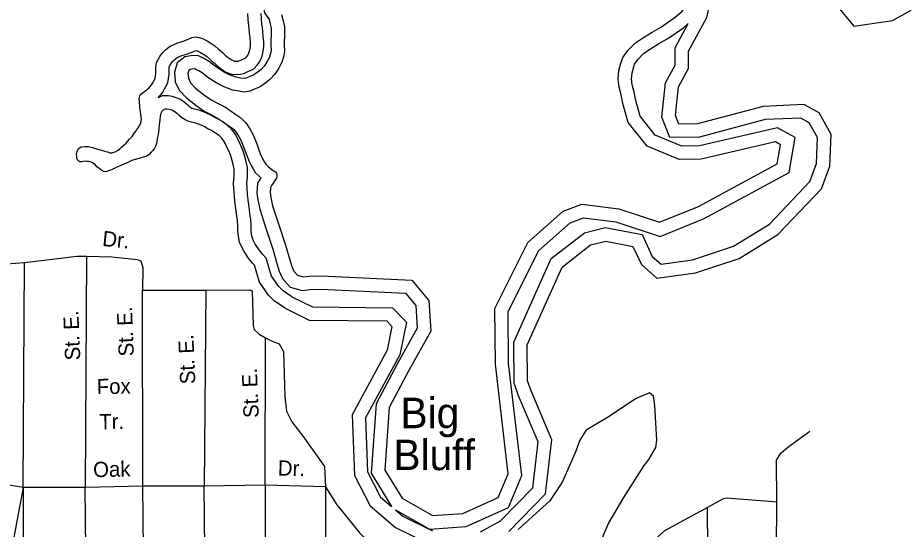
# Model space of a CAD drawing. Extents: x 2104537 to 2336408, y 34176 to 229611.
# Drawn here: x 2275804 to 2280175, y 60120 to 62641 of the extents above; entities that cross this region are included whole.
import ezdxf

# ---------------------------------------------------------------- set-up
doc = ezdxf.new("R2010")
doc.units = 0
for name, color, linetype in [('Exist Hydrographic Buffer Line', 7, 'Continuous'), ('Exist Hydrographic Creek Single Shore', 7, 'Continuous'), ('Exist Hydrographic Island Shore', 7, 'Continuous'), ('Exist Hydrographic Point Label', 7, 'Continuous'), ('Exist Road Non-System Type 51', 7, 'Continuous'), ('Exist Road Non-System Type 51 Label', 7, 'Continuous')]:
    doc.layers.add(name, color=color, linetype=linetype)

msp = doc.modelspace()

# ---------------------------------------------------------------- linework, layer by layer
at = {"layer": 'Exist Hydrographic Buffer Line'}
for points in [[(2277137.6, 62869.3), (2277125.2, 62862.9), (2277102.6, 62836.4), (2277083.1, 62812.5), (2277069.6, 62797.2), (2277056.5, 62786.4), (2277034.3, 62771.3), (2277018.3, 62731.4), (2277013.4, 62701.3), (2277020.5, 62664.2), (2277036.8, 62642.4), (2277042.9, 62631.4), (2277046.8, 62616), (2277053.4, 62588.5), (2277053.6, 62571.5), (2277053.7, 62547.9), (2277051.6, 62531.1), (2277052.5, 62508.3)], [(2276495.7, 62246.5), (2276516.9, 62271.3), (2276525.8, 62286.4), (2276533, 62298.9), (2276543.9, 62320.4), (2276547.7, 62341.8), (2276550.4, 62362), (2276550.2, 62376.3), (2276550.2, 62389.2), (2276551.1, 62399), (2276552.5, 62401.9), (2276559.1, 62413.7), (2276567.6, 62424.8), (2276572.6, 62430), (2276576.3, 62433.7), (2276582.3, 62438.7), (2276589.2, 62443.9), (2276593.9, 62446), (2276613.5, 62454.4), (2276623.6, 62457.3), (2276641.6, 62463), (2276667.2, 62473.3), (2276681.2, 62479.8), (2276682.2, 62479.6), (2276690.8, 62476.7), (2276705.7, 62469.7), (2276724.7, 62457.8), (2276734.7, 62450.6), (2276749.7, 62437.7), (2276757.9, 62429.8), (2276772.3, 62417.6), (2276782.6, 62408.2), (2276795.5, 62396.6), (2276813.5, 62384.4), (2276825.6, 62375.8), (2276842.9, 62367.6), (2276859.1, 62363), (2276879.9, 62360.2), (2276901.4, 62362.2), (2276921.9, 62367.5), (2276935.1, 62374.4), (2276967.3, 62389.2), (2276984.2, 62407.3), (2276997.4, 62424.5), (2277008.4, 62452), (2277014.2, 62476.3), (2277017.3, 62499.3), (2277016.8, 62523.9), (2277014.6, 62546), (2277012.2, 62572.3), (2277010.1, 62593.7), (2277007.8, 62609.2), (2277005.6, 62634.4), (2277003.9, 62662)], [(2278844.9, 62412.1), (2278862.4, 62436.8), (2278891.3, 62466.6), (2278923.7, 62488.1), (2278965.7, 62513.3), (2279013.3, 62540.4), (2279045.7, 62562.9), (2279086.7, 62591.6), (2279109.9, 62612)], [(2279045, 62492.7), (2279109.9, 62612)], [(2277052.5, 62507.9), (2277053.9, 62479.6), (2277050.6, 62464.4), (2277045.4, 62447), (2277033.9, 62425.5), (2277018.7, 62402), (2277002.2, 62383.7), (2276983.1, 62368.9), (2276964.5, 62356.9), (2276945.7, 62348.8), (2276930.2, 62342.2), (2276920, 62340.9), (2276904.4, 62343.2), (2276880.9, 62347.5), (2276851.3, 62358.2), (2276818, 62374.6), (2276779.2, 62400.3), (2276749.9, 62423.1), (2276727.8, 62436.3), (2276714.7, 62442.4), (2276692.2, 62455.2), (2276657.8, 62453.1), (2276627.6, 62448.6), (2276589.3, 62418), (2276576.4, 62372.4), (2276580.7, 62324.8), (2276600.4, 62283), (2276635.2, 62245.3), (2276681.3, 62210), (2276723.4, 62180.8), (2276755.2, 62163.5), (2276794.4, 62142.9), (2276818.5, 62126.5), (2276840.9, 62110.1), (2276859, 62098.1), (2276868.7, 62089.6), (2276880.8, 62075.9)], [(2278084.9, 60108), (2278184.8, 60161.6), (2278343.3, 60325), (2278369.7, 60550.9), (2278273.6, 60778.4), (2278252.4, 60840.1), (2278250.1, 61042.3), (2278434.7, 61454.1), (2278598.8, 61581.6), (2278701.1, 61606.6), (2278882, 61572.1), (2278932.5, 61464.7), (2278975.8, 61426.5), (2279131.1, 61447.6), (2279333.9, 61514.5), (2279510.2, 61623.7), (2279710, 61833.4), (2279742.7, 61921.6), (2279747.7, 62050.1), (2279706.8, 62123.5), (2279664.6, 62146.5), (2279490, 62138.4), (2279165, 62052.5), (2279019.6, 62050.1), (2278979.9, 62150.3), (2278998, 62320.2), (2279046.1, 62407.6), (2279045, 62492.7)], [(2278873.4, 62155.2), (2278850.9, 62233.3), (2278843.4, 62274.6), (2278833.9, 62310.3), (2278830.6, 62339.6), (2278833, 62368.7), (2278844.9, 62412.1)], [(2277029.3, 61456.3), (2277010.4, 61475.3), (2276998.6, 61490.4), (2276990.2, 61501.2), (2276975.1, 61524.8), (2276966.5, 61541), (2276960.7, 61555), (2276956.9, 61572.5), (2276955, 61594.3), (2276954.8, 61617.7), (2276952.7, 61648.9), (2276948.9, 61673), (2276945.8, 61696.1), (2276939.5, 61743.7), (2276937.5, 61769.6), (2276935.2, 61801.9), (2276933.2, 61824.2), (2276934.6, 61837.9), (2276937, 61857.2), (2276936.6, 61877.6), (2276936.6, 61901.5), (2276930.5, 61932.3), (2276921, 61968.2), (2276913.6, 61988.8), (2276904.1, 62011.9), (2276892.8, 62035.3), (2276885.7, 62049.8), (2276871.9, 62073.7), (2276856.4, 62093), (2276838.7, 62110.3), (2276814.9, 62127.2), (2276791.3, 62141.4), (2276772.5, 62151.3), (2276753.2, 62162.3), (2276723.7, 62175.9), (2276698.3, 62184.4), (2276675.9, 62189.3), (2276668.3, 62191.2), (2276662.9, 62193.6), (2276652.6, 62199.7), (2276645.3, 62206.6), (2276635.6, 62215.5), (2276623.4, 62225.7), (2276603.6, 62238.6), (2276584.9, 62246.7), (2276565, 62252.2), (2276547.1, 62255.6), (2276516, 62256.1), (2276495.7, 62246.5)], [(2277666, 60216), (2277833.8, 60121.1), (2278015.1, 60133.5), (2278223.5, 60227.7), (2278289.1, 60384.5), (2278224.4, 60937.4), (2278221.7, 61193.5), (2278372.7, 61493), (2278527.3, 61630.6), (2278592.7, 61655), (2278753.3, 61634.6), (2278971.5, 61562.9), (2279187.9, 61651.7), (2279608.2, 61877.5), (2279637.3, 62050.2), (2279549.3, 62098.1), (2279165.9, 62009.3), (2279078.5, 62008.3), (2278947.5, 62062.1), (2278873.4, 62155.2)], [(2276880.8, 62075.9), (2276893.2, 62056.1), (2276906.1, 62034.6), (2276920.4, 61996.5), (2276932.7, 61962.5), (2276944.4, 61932.5), (2276954.6, 61911.8), (2276964.3, 61895.5), (2276975, 61877.9), (2276995.5, 61858.2), (2277002.7, 61852.5), (2277000.4, 61849), (2276985.4, 61825), (2276981.9, 61776.2), (2276987.5, 61743.4), (2276996.9, 61696.8), (2277029.1, 61599.7), (2277061.2, 61501.1), (2277082, 61429.9), (2277093.6, 61391.6), (2277109.9, 61356.1), (2277147.4, 61313.9)], [(2277155.7, 61265.9), (2277112.4, 61294.8), (2277091.3, 61315.9), (2277055.8, 61367.1), (2277029.3, 61456.3)], [(2277147.4, 61313.9), (2277207, 61296.8), (2277244.3, 61301.9), (2277299.4, 61303.1), (2277715.1, 61283.6), (2277766.8, 61222.1), (2277774, 61111.8), (2277676.3, 60936.6), (2277571.4, 60738.6), (2277546.8, 60396), (2277646.5, 60232.6)], [(2277155.7, 61265.9), (2277256.4, 61216.4), (2277652.5, 61212.1), (2277719.9, 61140.2), (2277687.2, 60979.8), (2277519, 60668.8), (2277528.9, 60402.6), (2277593.1, 60278.1), (2277646.5, 60232.6)], [(2277666, 60216), (2277703.2, 60184.4), (2277849.6, 60112.5)]]:
    msp.add_lwpolyline(points, dxfattribs=at)
at = {"layer": 'Exist Hydrographic Creek Single Shore'}
for points in [[(2279110.8, 62476.4), (2279200.9, 62641.9), (2279232.9, 62775.8), (2279396.9, 63044.9), (2279425.1, 63089.3), (2279429.8, 63124.2), (2279418.1, 63198.7), (2279357.7, 63352.3), (2279264.6, 63522.2), (2279241.9, 63592.4), (2279253, 63622.2), (2279269.3, 63640.9), (2279307.9, 63653.5), (2279582.9, 63654.8), (2279716, 63612.9), (2279755.4, 63585), (2279774.8, 63539.6), (2279777.9, 63264), (2279753.9, 63221.8), (2279757, 62874), (2279790.8, 62765.1), (2279925.9, 62598.5), (2280116.8, 62627.6), (2280208.9, 62678.4)], [(2276444.6, 62289.6), (2276449.6, 62293.5), (2276463.3, 62309.6), (2276469.1, 62319.4), (2276475.2, 62330.1), (2276481, 62341.4), (2276482.8, 62351.9), (2276484.8, 62366), (2276484.6, 62375.8), (2276484.6, 62392.2), (2276486.3, 62410.2), (2276488.4, 62420), (2276494.2, 62432), (2276504.1, 62449.9), (2276517.9, 62467.7), (2276525.6, 62475.7), (2276531.9, 62482.2), (2276541.6, 62490.2), (2276555.6, 62500.7), (2276567.5, 62506.1), (2276591.6, 62516.4), (2276604.8, 62520.1), (2276619.3, 62524.8), (2276641.2, 62533.5), (2276663, 62543.6), (2276681.1, 62545.9), (2276696.8, 62543.9), (2276715.4, 62537.7), (2276737.2, 62527.4), (2276761.5, 62512.2), (2276775.4, 62502.1), (2276793.8, 62486.3), (2276801.8, 62478.6), (2276815.7, 62466.9), (2276826.7, 62456.8), (2276836, 62448.4), (2276850.9, 62438.3), (2276859, 62432.6), (2276866.2, 62429.2), (2276872.4, 62427.4), (2276881.2, 62426.3), (2276890.1, 62427.1), (2276898.3, 62429.2), (2276906.3, 62433.3), (2276928.1, 62443.4), (2276934.1, 62449.8), (2276939.8, 62457.3), (2276945.7, 62471.9), (2276949.6, 62488.3), (2276951.6, 62503), (2276951.2, 62520), (2276949.3, 62539.8), (2276946.9, 62566), (2276944.9, 62585.8), (2276942.6, 62601.6), (2276940.2, 62629.5), (2276938.2, 62661.3)], [(2278224.8, 60108.6), (2278405.9, 60295.3), (2278436.8, 60560.5), (2278334.9, 60801.9), (2278317.9, 60851.4), (2278315.9, 61028.6), (2278487.9, 61412.4), (2278627.9, 61521.2), (2278702.8, 61539.5), (2278836.9, 61513.9), (2278878.9, 61424.5), (2278954.8, 61357.5), (2279145.9, 61383.3), (2279361.8, 61454.6), (2279551.9, 61572.4), (2279766.8, 61797.9), (2279807.8, 61908.6), (2279814, 62065.9), (2279754.9, 62172.1), (2279679.9, 62212.9), (2279479.9, 62203.6), (2279156, 62117.9), (2279063.9, 62116.4), (2279046.9, 62159.4), (2279061.8, 62300.1), (2279111.9, 62391.1), (2279110.8, 62476.4)], [(2276094.3, 61968.3), (2276096.2, 61982.1), (2276100, 61990.2), (2276104, 61996.7), (2276116.3, 62004.6), (2276134.1, 62006.9), (2276152.8, 62005.6), (2276172, 62001.3), (2276186.1, 61996.7), (2276216.1, 61988), (2276232.1, 61983.7), (2276246.1, 61979.2), (2276260.1, 61975.6), (2276268.3, 61975.5), (2276278.2, 61977.9), (2276284.1, 61980.1), (2276296.1, 61985.8), (2276307.7, 61994.4), (2276316.1, 62002.5), (2276327.7, 62012.1), (2276337.8, 62022.7), (2276345.8, 62030.7), (2276355.5, 62042.7), (2276367.3, 62055.6), (2276380.1, 62072.7), (2276389.2, 62084.7), (2276393.2, 62091.2), (2276401, 62102.5), (2276408.8, 62117.1), (2276413, 62129.5), (2276413.2, 62141), (2276412.8, 62153.1), (2276410.4, 62167.3), (2276408.2, 62186), (2276406.2, 62203.4), (2276404, 62227.1), (2276403, 62241.9), (2276405.5, 62255), (2276407.6, 62260.8), (2276419.6, 62271.1), (2276429.6, 62277.5), (2276444.6, 62289.6)], [(2276971.2, 61421.7), (2276971.2, 61421.7), (2276961.2, 61431.8), (2276946.8, 61450.1), (2276936.5, 61463.4), (2276918.4, 61491.6), (2276907, 61513.2), (2276897.9, 61535.3), (2276891.9, 61562.7), (2276889.4, 61591.3), (2276889.2, 61615.2), (2276887.5, 61641.5), (2276883.9, 61663.5), (2276880.8, 61687.5), (2276874.2, 61736.9), (2276872.1, 61764.8), (2276869.8, 61796.7), (2276867.4, 61824.6), (2276869.4, 61845.2), (2276871.3, 61860.6), (2276871, 61877), (2276871, 61895), (2276866.5, 61917.4), (2276858.3, 61948.8), (2276852.3, 61965.3), (2276844.2, 61985.1), (2276833.8, 62006.6), (2276827.8, 62018.9), (2276817.6, 62036.5), (2276807.7, 62048.8), (2276796.4, 62059.8), (2276778.9, 62072.3), (2276759.2, 62084.2), (2276741, 62093.7), (2276723.1, 62103.9), (2276699.4, 62114.8), (2276680.8, 62121.1), (2276660.9, 62125.4), (2276646.9, 62129), (2276632.9, 62135.1), (2276612.8, 62147), (2276600.5, 62158.7), (2276592.5, 62166.1), (2276584.4, 62172.8), (2276572.4, 62180.6), (2276563, 62184.7), (2276550.2, 62188.2), (2276540.4, 62190), (2276530.3, 62190.2), (2276522.3, 62186.5), (2276513.6, 62179.1), (2276508.5, 62166.1), (2276506.6, 62154), (2276504.6, 62137.6), (2276500.9, 62112.1), (2276497.3, 62077.7), (2276495.4, 62065.6), (2276493.5, 62051.5), (2276489.8, 62031.9), (2276487.7, 62021.5), (2276483.1, 62008.4), (2276478, 61997.7), (2276470.2, 61985.7), (2276462.2, 61977.7), (2276452.2, 61967), (2276440.2, 61959.1), (2276422.4, 61952.8), (2276412.2, 61950.7), (2276393.7, 61946.2), (2276367, 61936.9), (2276340.8, 61924.2), (2276330.9, 61920.2), (2276312.7, 61912.3), (2276288.9, 61902.3), (2276269, 61893.5), (2276260.8, 61889.7), (2276250.8, 61885.6), (2276242.9, 61883.5), (2276233.1, 61882), (2276226.9, 61883.8), (2276223, 61885.5), (2276212.9, 61891.3), (2276202.9, 61899), (2276194.5, 61906.4), (2276184.9, 61917.4), (2276172.6, 61926.5), (2276162.5, 61930.9), (2276152.7, 61932.8), (2276144.5, 61932.9), (2276134.6, 61933.1), (2276120.5, 61930.8), (2276110.6, 61930.3), (2276104.5, 61934.3), (2276098.4, 61940.4), (2276095.9, 61948.6), (2276094.4, 61955.9), (2276094.3, 61968.3)], [(2277122.9, 61208.9), (2277070.6, 61243.8), (2277040.7, 61273.7), (2276995.9, 61338.4), (2276971.2, 61421.7)], [(2277122.9, 61208.9), (2277240.8, 61150.9), (2277623.8, 61146.8), (2277648.8, 61120.1), (2277624.8, 61002.5), (2277452.8, 60684.3), (2277463.9, 60385.6), (2277540.8, 60236.5), (2277666.9, 60129.1), (2277833.8, 60047.2)]]:
    msp.add_lwpolyline(points, dxfattribs=at)
at = {"layer": 'Exist Hydrographic Island Shore'}
for points in [[(2278778, 62416.1), (2278787.7, 62444.8), (2278811.7, 62478.8), (2278849.2, 62517.4), (2278888.7, 62543.6), (2278932.5, 62569.9), (2278978.3, 62596), (2279008.2, 62616.7), (2279046.1, 62643.2), (2279077.8, 62671.1), (2279101.6, 62696.9), (2279117.4, 62719.6), (2279123.3, 62733.6), (2279131, 62759.7), (2279138.6, 62795.6), (2279144.4, 62823.4), (2279151.8, 62853.4)], [(2277104.4, 62655.9), (2277110.5, 62631.8), (2277119, 62596.5), (2277119.2, 62571.9), (2277119.3, 62544), (2277117.4, 62528.3), (2277118, 62511.3)], [(2277118, 62511.3), (2277119.9, 62474.2), (2277114.2, 62448), (2277106.5, 62421.9), (2277090.5, 62392.1), (2277070.9, 62361.9), (2277047.1, 62335.5), (2277021.1, 62315.3), (2276995.5, 62298.8), (2276971.4, 62288.4), (2276947.6, 62278.3), (2276919.6, 62274.6), (2276893.8, 62278.4), (2276863.7, 62283.9), (2276825.6, 62297.7), (2276785.3, 62317.5), (2276740.9, 62346.9), (2276712.8, 62368.8), (2276696.9, 62378.3), (2276684.5, 62384.1), (2276676.8, 62388.5), (2276664.6, 62387.8), (2276654.7, 62386.3), (2276646.7, 62379.9), (2276642.9, 62366.2), (2276645, 62342.2), (2276655.4, 62320), (2276679.5, 62294), (2276720, 62263), (2276757.8, 62236.7), (2276786.1, 62221.4), (2276828.3, 62199.3), (2276856.5, 62180), (2276878.5, 62163.9), (2276898.9, 62150.4), (2276915, 62136.3), (2276926.2, 62123.6)], [(2278813.9, 62124.5), (2278786.9, 62218.3), (2278779.3, 62260.3), (2278769.2, 62298.2), (2278764.7, 62338.6), (2278768.1, 62380.2), (2278778, 62416.1)], [(2276926.2, 62123.6), (2276933, 62116.3), (2276949.2, 62090.4), (2276965.4, 62063.1), (2276982, 62019.2), (2276994.1, 61985.5), (2277004.4, 61959.1), (2277012.3, 61943.2), (2277020.6, 61929.2), (2277026.6, 61919.3), (2277038.9, 61907.6), (2277058.9, 61891.4), (2277075.1, 61881.3), (2277078.9, 61874), (2277081.1, 61869.7), (2277081.2, 61857.5), (2277079.4, 61850), (2277071.3, 61838.1), (2277063.5, 61825.7), (2277055.8, 61813.8), (2277049.7, 61804), (2277047.9, 61779.5), (2277052, 61755.4), (2277060.4, 61713.6), (2277091.4, 61620.2), (2277123.9, 61520.5), (2277144.9, 61448.6), (2277155, 61414.9), (2277165.4, 61392.4), (2277183.8, 61371.7)], [(2277183.8, 61371.7), (2277211.8, 61363.7), (2277239.2, 61367.5), (2277300.3, 61368.7), (2277746.8, 61347.9), (2277830.9, 61247.8), (2277840.8, 61096.7), (2277733.9, 60905.2), (2277635.9, 60720.2), (2277613.8, 60412.2), (2277698.9, 60272.8), (2277849, 60187.9), (2277998.8, 60198.2), (2278172.9, 60276.8), (2278221.9, 60394), (2278158.8, 60933.2), (2278155.9, 61208.8), (2278319.8, 61533.7), (2278492.8, 61687.8), (2278584.9, 61722.1), (2278767.8, 61698.9), (2278968.9, 61632.8), (2279159.9, 61711.1), (2279548.8, 61920.1), (2279564.8, 62015), (2279539.8, 62028.6), (2279173.8, 61943.7), (2279065.9, 61942.5), (2278906.8, 62007.9), (2278813.9, 62124.5)]]:
    msp.add_lwpolyline(points, dxfattribs=at)
at = {"layer": 'Exist Road Non-System Type 51'}
for p, q in [((2276143.1, 61466.5), (2276137, 60326.7)), ((2275698.1, 61425.2), (2275836.4, 61434.3)), ((2275831.2, 60326.6), (2275836.4, 61434.3)), ((2276419.7, 61299.1), (2276731.6, 61299.1)), ((2276421.2, 60333.4), (2276419.7, 61299.1)), ((2276731.6, 61299.1), (2276723.3, 60333.5)), ((2277023.2, 60337.9), (2277025, 61063.5)), ((2275831.2, 60326.6), (2275520.3, 60378.5)), ((2275831.2, 60326.6), (2275606.1, 59127.1)), ((2275831.2, 60326.6), (2275830, 59116.9)), ((2276137, 60326.7), (2275831.2, 60326.6)), ((2276421.2, 60333.4), (2276137, 60326.7)), ((2276143.9, 59116.8), (2276137, 60326.7)), ((2276723.3, 60333.5), (2276421.2, 60333.4)), ((2276433.9, 59115.1), (2276421.2, 60333.4)), ((2277023.2, 60337.9), (2276723.3, 60333.5)), ((2276733.7, 59117.6), (2276723.3, 60333.5)), ((2277320.9, 60329.9), (2277023.2, 60337.9)), ((2277023.2, 60337.9), (2277027.7, 59119.8)), ((2277320.9, 60329.9), (2277323.8, 59114.1)), ((2279543.5, 59741.4), (2279547.1, 60253.4)), ((2279215.1, 59105.8), (2279204.8, 60227.8))]:
    msp.add_line(p, q, dxfattribs=at)
for points in [[(2275836.4, 61434.3), (2276094.8, 61465.4), (2276143.1, 61466.5)], [(2276143.1, 61466.5), (2276267, 61462.1), (2276392.7, 61449.6), (2276410.6, 61443.3), (2276419.8, 61409), (2276419.7, 61299.1)], [(2276731.6, 61299.1), (2276947.5, 61299.2), (2276959.5, 61294.7), (2276964.1, 61124.7), (2276970, 61104.5), (2276993.5, 61082.1), (2277025, 61063.5)], [(2277025, 61063.5), (2277058.8, 61047.1), (2277092.6, 61034.3), (2277113.9, 60995.8), (2277121.4, 60773.9), (2277128.2, 60701.6), (2277155.1, 60649.3), (2277211.8, 60578), (2277316.9, 60430), (2277320.9, 60329.9)], [(2278604.4, 59575.4), (2278624.3, 59891.2), (2278669.1, 60038.3), (2278717.5, 60149.3), (2278791.8, 60277.7), (2278892.8, 60433.9), (2278915.4, 60463.3), (2278950.3, 60522.7), (2278955.3, 60558.7), (2278944.5, 60730.8), (2278939.4, 60776.8), (2278919.7, 60793.2), (2278852.9, 60764.7), (2278711.4, 60671.3), (2278606.2, 60609.3), (2278575.1, 60560.1), (2278551.9, 60496.5), (2278489.2, 60355.7), (2278464.4, 60314.2), (2278427.3, 60260.8), (2278270.8, 60119.8)], [(2279547.1, 60253.4), (2279545.2, 60461.4), (2279565.8, 60494.8), (2279600.5, 60524.3), (2279709.9, 60604.2)], [(2277320.9, 60329.9), (2277377.2, 60240.9), (2277400.2, 60212.5)], [(2279547.1, 60253.4), (2279301.5, 60274.2), (2279281.4, 60270.3), (2279204.8, 60227.8)], [(2277400.2, 60212.5), (2277490.7, 60100.9), (2277561.2, 60033.3), (2277622.3, 59986.2)], [(2279204.8, 60227.8), (2278992.6, 60112.2), (2278959.9, 60082.6), (2278937.3, 60051.2), (2278910.5, 60001.6), (2278899.4, 59955.8), (2278892.5, 59901.8)]]:
    msp.add_lwpolyline(points, dxfattribs=at)

# ---------------------------------------------------------------- texts
at = {"layer": 'Exist Hydrographic Point Label'}
for s, p in [('Big', (2277691, 60618.3)), ('Bluff', (2277656.1, 60411.7))]:
    msp.add_text(s, height=150, dxfattribs=at).set_placement(p)
at = {"layer": 'Exist Road Non-System Type 51 Label'}
for s, rotation, p in [('Dr.', 354.2864, (2276218.2, 61516.5)), ('St. E.', 92.3386, (2276376.6, 60973.8)), ('St. E.', 92.3386, (2276112.6, 60954.2)), ('St. E.', 92.3386, (2276679.7, 60836.7)), ('St. E.', 92.3386, (2276992.7, 60670.4)), ('Fox', 0.8076, (2276194, 60786.1)), ('Tr.', 0.8076, (2276206.2, 60612.8)), ('Oak', 1.3477, (2276176.4, 60376.8)), ('Dr.', 358.4597, (2277085.5, 60385.5))]:
    msp.add_text(s, height=75, rotation=rotation, dxfattribs=at).set_placement(p)

doc.saveas('drawing.dxf')
